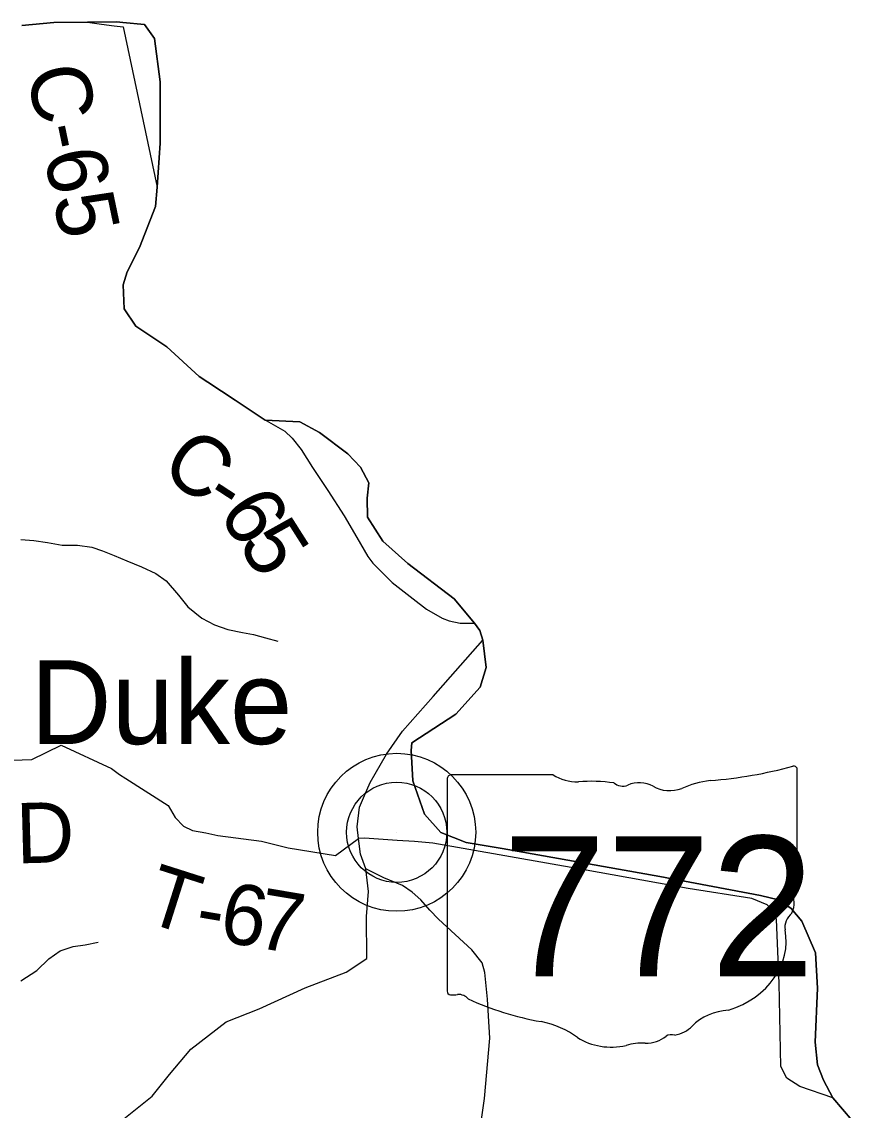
# Model space of a CAD drawing. Extents: x 1624196 to 2029251, y 146837 to 440034.
# Drawn here: x 1758150 to 1762280, y 363279 to 368689 of the extents above; entities that cross this region are included whole.
import ezdxf

# ---------------------------------------------------------------- set-up
doc = ezdxf.new("R2010")
doc.units = 0
for name, color, linetype in [('GM_X_Adjacent_County', 7, 'Continuous'), ('GM_X_County', 7, 'Continuous'), ('GM_X_County_Road', 7, 'Continuous'), ('GM_X_County_Road_Text', 7, 'Continuous'), ('GM_X_Minor_River', 7, 'Continuous'), ('GM_X_State_Location', 7, 'Continuous'), ('GM_X_State_Route', 7, 'Continuous'), ('GM_X_State_Shield', 7, 'Continuous'), ('GM_X_Township', 7, 'Continuous'), ('GM_X_Township_Road', 7, 'Continuous'), ('GM_X_Township_Road_Text', 7, 'Continuous'), ('GM_X_Unincorporated', 7, 'Continuous'), ('GM_X_Unincorporated_Location', 7, 'Continuous'), ('GM_X_Unincorporated_Text', 7, 'Continuous')]:
    doc.layers.add(name, color=color, linetype=linetype)

msp = doc.modelspace()

# ---------------------------------------------------------------- linework, layer by layer
at = {"layer": 'GM_X_Adjacent_County'}
msp.add_lwpolyline([(1762279.8, 363228.3), (1762184.1, 363339.9), (1762136.3, 363427.7), (1762107, 363505), (1762095, 363617.6), (1762107, 363885.8), (1762096.7, 364061.1), (1762028.5, 364218.9), (1761975.4, 364281.7), (1761913.7, 364325.2), (1761823.1, 364345.7), (1761323.6, 364441.2), (1760538.7, 364578.9), (1760359.5, 364609), (1760234, 364660), (1760152.9, 364750.2), (1760094, 364916.4), (1760085.6, 365067.3), (1760089.2, 365104.7), (1760307.7, 365247.7), (1760429.5, 365381), (1760459.6, 365479.9), (1760442.4, 365614.5), (1760427.8, 365662.8), (1760400.9, 365700.1), (1760300.3, 365820.4), (1760069.7, 365996.4), (1759945.5, 366108), (1759870, 366227.4), (1759866.9, 366321.7), (1759876.3, 366397.2), (1759833.9, 366475.8), (1759771.3, 366540.8), (1759630.3, 366647.6), (1759533.1, 366701), (1759360.5, 366708.9), (1759210.4, 366807.6), (1759074.9, 366898), (1759031.8, 366926.5), (1758871.9, 367073.1), (1758717.9, 367176.8), (1758659.7, 367261.7), (1758653.5, 367381.1), (1758673.9, 367445.6), (1758735.2, 367566.6), (1758815.5, 367770.9), (1758823.7, 367867.7), (1758838.7, 368085.6), (1758837.8, 368390.7), (1758809.3, 368605.9), (1758760.4, 368674.9), (1758651.7, 368686.2), (1758622.4, 368689.2), (1758477.3, 368687.9), (1758310, 368686.4), (1758149.5, 368671)], dxfattribs=at)
at = {"layer": 'GM_X_County'}
msp.add_lwpolyline([(1758149.5, 368671), (1758310, 368686.4), (1758477.3, 368687.9), (1758622.4, 368689.2), (1758651.7, 368686.2), (1758760.4, 368674.9), (1758809.3, 368605.9), (1758837.8, 368390.7), (1758838.7, 368085.6), (1758823.7, 367867.7), (1758815.5, 367770.9), (1758735.2, 367566.6), (1758673.9, 367445.6), (1758653.5, 367381.1), (1758659.7, 367261.7), (1758717.9, 367176.8), (1758871.9, 367073.1), (1759031.8, 366926.5), (1759074.9, 366898), (1759210.4, 366807.6), (1759360.5, 366708.9), (1759533.1, 366701), (1759630.3, 366647.6), (1759771.3, 366540.8), (1759833.9, 366475.8), (1759876.3, 366397.2), (1759866.9, 366321.7), (1759870, 366227.4), (1759945.5, 366108), (1760069.7, 365996.4), (1760300.3, 365820.4), (1760400.9, 365700.1), (1760427.8, 365662.8), (1760442.4, 365614.5), (1760459.6, 365479.9), (1760429.5, 365381), (1760307.7, 365247.7), (1760089.2, 365104.7), (1760085.6, 365067.3), (1760094, 364916.4), (1760152.9, 364750.2), (1760234, 364660), (1760359.5, 364609), (1760538.7, 364578.9), (1761323.6, 364441.2), (1761823.1, 364345.7), (1761913.7, 364325.2), (1761975.4, 364281.7), (1762028.5, 364218.9), (1762096.7, 364061.1), (1762107, 363885.8), (1762095, 363617.6), (1762107, 363505), (1762136.3, 363427.7), (1762184.1, 363339.9), (1762279.8, 363228.3)], dxfattribs=at)
at = {"layer": 'GM_X_County_Road'}
for points in [[(1758477.3, 368687.9), (1758546.5, 368677.7), (1758609.6, 368669.8), (1758654.8, 368663.6)], [(1758654.8, 368663.6), (1758823.6, 367867.7)], [(1759074.9, 366898), (1759210.4, 366807.6), (1759360.5, 366708.9)], [(1759360.5, 366708.9), (1759364.5, 366706.7), (1759457.8, 366654.3), (1759495, 366619), (1759539, 366563.4), (1759595.7, 366473.5), (1759672, 366359.4), (1759753, 366232.7), (1759815.6, 366124.9), (1759871.7, 366031.4), (1759896.2, 365997.5), (1759992, 365901.7), (1760096, 365821.1), (1760162.6, 365769.6), (1760240.9, 365725.1), (1760275.2, 365711.2), (1760330.1, 365700.6), (1760400.9, 365700.2)], [(1757947.9, 361145.4), (1758167.4, 361226.1), (1758239.4, 361413.4), (1758299.4, 361773.1), (1758275.6, 362103.7), (1758241.4, 362642.7), (1758251.6, 362803.3), (1758326.1, 362942.4), (1758442.8, 363082.1), (1758615.7, 363202.4), (1758798.4, 363348.8), (1758885.4, 363456.1), (1758990.1, 363581.6), (1759167, 363718), (1759330.5, 363782), (1759559.8, 363886.8), (1759763.3, 363965.3), (1759866.7, 364032.7), (1759864.4, 364241.2), (1759874.6, 364366), (1759861.2, 364479), (1759834.5, 364551.9), (1759824.8, 364629.7)]]:
    msp.add_lwpolyline(points, dxfattribs=at)
at = {"layer": 'GM_X_Minor_River'}
for points in [[(1758144.8, 366115.4), (1758210.7, 366110.8), (1758278.6, 366100.1), (1758350.4, 366087.4), (1758426.4, 366086.7), (1758498.3, 366078.1), (1758552.1, 366059.5), (1758609.8, 366036.9), (1758671.6, 366010.3), (1758745.3, 365979.5), (1758816.9, 365946.8), (1758868.6, 365910.2), (1758929.9, 365839.5), (1758975.3, 365780.9), (1759044.8, 365724.1), (1759108.4, 365691.5), (1759174.2, 365668.8), (1759248, 365654.1), (1759301.9, 365643.6), (1759361.7, 365627), (1759423.5, 365610.4)], [(1758144.8, 363922.7), (1758225.6, 363973.9), (1758284.3, 364031.5), (1758340.9, 364070.9), (1758405.2, 364092.3), (1758465.4, 364101.6), (1758529.7, 364114.9)]]:
    msp.add_lwpolyline(points, dxfattribs=at)
at = {"layer": 'GM_X_State_Route'}
for points in [[(1759824.8, 364629.7), (1759817.5, 364686.8), (1759829.6, 364785.2), (1759855.1, 364843), (1759882.8, 364907.8), (1759906.8, 364951.3), (1759962.9, 365048.6), (1760043.8, 365163.7), (1760196, 365335.9), (1760442.4, 365614.5)], [(1762184.1, 363339.9), (1762019.4, 363395.9), (1761954.1, 363437.3), (1761925.3, 363496.4), (1761917, 363910.6), (1761903.7, 364226.6), (1761882.9, 364274.1), (1761856.2, 364299.3), (1761780.5, 364330.5), (1761464.6, 364380.9), (1760937.9, 364474.9), (1760194, 364605.4), (1760102.9, 364615.1), (1760016.7, 364619.9), (1759855.1, 364630.9), (1759824.8, 364629.7)]]:
    msp.add_lwpolyline(points, dxfattribs=at)
at = {"layer": 'GM_X_State_Shield'}
for p, q in [((1760792.6, 364945.2), (1760283, 364945.2)), ((1762006, 364418.7), (1762006, 364971.4)), ((1760265.8, 364927.1), (1760265.8, 363870.4)), ((1762005.9, 364418.8), (1762006, 364418.7))]:
    msp.add_line(p, q, dxfattribs=at)
for centre, major_axis, start_param, end_param in [((1760285.8, 364929.3), (20.2, 0), 1.712693, 3.28349), ((1760914, 365067.9), (195.5, 0), 4.042523, 4.731795), ((1761386.2, 366385.8), (1845.5, 0), 4.814394, 5.042369), ((1761986.7, 364973.7), (19.4, 0), 6.141152, 7.989035), ((1760978.8, 364352), (702, 0), 1.404758, 1.657858), ((1761138.2, 364934.8), (56.4, 0), 3.836095, 5.185415), ((1761221, 364812.7), (117.3, 0), 0.950623, 2.079405), ((1761372.4, 364980.2), (141.1, 0), 4.081561, 5.145723), ((1761621.6, 364622.5), (371.3, 0), 1.699011, 2.107814), ((1762001.6, 364378.1), (30, 0), 1.883978, 3.671073), ((1761985.4, 364416.5), (20.7, 0), 5.05454, 6.418171), ((1761810.8, 364308.2), (180, 0), 5.934695, 6.695948), ((1762075.5, 364187.4), (130.9, 0), 2.387724, 3.262537), ((1761489.5, 364117.1), (461.6, 0), 5.101752, 6.440018), ((1760286, 363868.1), (20.3, 0), 3.00124, 4.508301), ((1760289, 363976.2), (155.2, 0), 4.665946, 4.897461), ((1760320.8, 363809.5), (56, 0), 0.519207, 1.627899), ((1761027.4, 364758.8), (1332.7, 0), 4.195997, 4.488961), ((1761684.2, 363573.8), (252.8, 0), 1.647645, 2.488434), ((1760630.1, 363395.7), (417, 0), 0.823519, 1.323587), ((1761363.9, 363768), (149.1, 0), 4.937069, 5.64225), ((1761253.3, 363725.1), (141, 0), 4.691044, 5.507374), ((1761380.8, 363622.8), (39.7, 0), 1.147584, 2.315152), ((1761081.1, 363804.2), (264.6, 0), 4.026481, 4.996735), ((1761233.9, 363438.9), (217.4, 0), 1.495662, 1.94098)]:
    msp.add_ellipse(centre, major_axis=major_axis, ratio=0.8, start_param=start_param, end_param=end_param, dxfattribs=at)
at = {"layer": 'GM_X_Township'}
msp.add_lwpolyline([(1758149.5, 368671), (1758310, 368686.4), (1758477.3, 368687.9), (1758622.4, 368689.2), (1758651.7, 368686.2), (1758760.4, 368674.9), (1758809.3, 368605.9), (1758837.8, 368390.7), (1758838.7, 368085.6), (1758823.7, 367867.7), (1758815.5, 367770.9), (1758735.2, 367566.6), (1758673.9, 367445.6), (1758653.5, 367381.1), (1758659.7, 367261.7), (1758717.9, 367176.8), (1758871.9, 367073.1), (1759031.8, 366926.5), (1759074.9, 366898), (1759210.4, 366807.6), (1759360.5, 366708.9), (1759533.1, 366701), (1759630.3, 366647.6), (1759771.3, 366540.8), (1759833.9, 366475.8), (1759876.3, 366397.2), (1759866.9, 366321.7), (1759870, 366227.4), (1759945.5, 366108), (1760069.7, 365996.4), (1760300.3, 365820.4), (1760400.9, 365700.1), (1760427.8, 365662.8), (1760442.4, 365614.5), (1760459.6, 365479.9), (1760429.5, 365381), (1760307.7, 365247.7), (1760089.2, 365104.7), (1760085.6, 365067.3), (1760094, 364916.4), (1760152.9, 364750.2), (1760234, 364660), (1760359.5, 364609), (1760538.7, 364578.9), (1761323.6, 364441.2), (1761823.1, 364345.7), (1761913.7, 364325.2), (1761975.4, 364281.7), (1762028.5, 364218.9), (1762096.7, 364061.1), (1762107, 363885.8), (1762095, 363617.6), (1762107, 363505), (1762136.3, 363427.7), (1762184.1, 363339.9), (1762279.8, 363228.3)], dxfattribs=at)
at = {"layer": 'GM_X_Township_Road'}
for points in [[(1756939.9, 365102.8), (1757216.8, 365112.3), (1757457.1, 365030.9), (1757867.6, 365009.9), (1758199.9, 365022.8), (1758345.9, 365093.3), (1758596.4, 364977.8), (1758635.8, 364947.4), (1758667.3, 364927.2)], [(1758667.3, 364927.2), (1758877.2, 364793.2), (1758912.9, 364734.4), (1758953.7, 364691), (1758999.7, 364669.3), (1759064.8, 364657.8), (1759124.8, 364643.7), (1759341.9, 364616.9), (1759474.6, 364582.4), (1759709.5, 364544.1), (1759824.8, 364629.7)], [(1760434.8, 363220.2), (1760451.8, 363337), (1760478.1, 363636.5), (1760466.4, 363831.1), (1760452.9, 363963.6), (1760439.5, 364010.6), (1760387.5, 364076), (1760221.9, 364228.7), (1760179.4, 364273.7), (1760134.5, 364324.7), (1760092, 364362.4), (1760043.4, 364396.4), (1759951.1, 364434), (1759861.2, 364479)]]:
    msp.add_lwpolyline(points, dxfattribs=at)
at = {"layer": 'GM_X_Unincorporated'}
for radius in [392.8, 249]:
    msp.add_circle((1760014.5, 364660.3), radius, dxfattribs=at)
at = {"layer": 'GM_X_Unincorporated_Location'}
msp.add_line((1760014.5, 364660.3), (1760014.5, 364660.3), dxfattribs=at)

# ---------------------------------------------------------------- texts
at = {"layer": 'GM_X_County_Road_Text'}
for s, rotation, p in [('C-65', 281.7826, (1758171.9, 368446.6)), ('C', 323.296, (1758828.2, 366452.2)), ('-', 326.8999, (1759042.7, 366293.2)), ('6', 302.4754, (1759122.3, 366249.7)), ('5', 302.4235, (1759221.5, 366093.9))]:
    msp.add_text(s, height=300, rotation=rotation, dxfattribs=at).set_placement(p)
at = {"layer": 'GM_X_State_Location'}
for s in ['s', 'r']:
    msp.add_text(s, height=1, dxfattribs=at).set_placement((1761116.4, 364328.5))
msp.add_text('772', height=1, rotation=0, dxfattribs=at).set_placement((1760763.4, 364255.7))
at = {"layer": 'GM_X_State_Shield'}
msp.add_text('772', height=696.1, dxfattribs=at).set_placement((1760540, 363944.9))
at = {"layer": 'GM_X_Township_Road_Text'}
for s, rotation, p in [('D', 1.5047, (1758125, 364505.3)), ('T', 342.3371, (1758745.3, 364220.9)), ('6', 350.0576, (1759122.8, 364121.7)), ('7', 350.4175, (1759305.4, 364089.7)), ('-', 350.2916, (1759002.8, 364142.2))]:
    msp.add_text(s, height=300, rotation=rotation, dxfattribs=at).set_placement(p)
at = {"layer": 'GM_X_Unincorporated_Text'}
msp.add_text('Duke', height=417, rotation=0, dxfattribs=at).set_placement((1758193.8, 365098.8))

doc.saveas('drawing.dxf')
